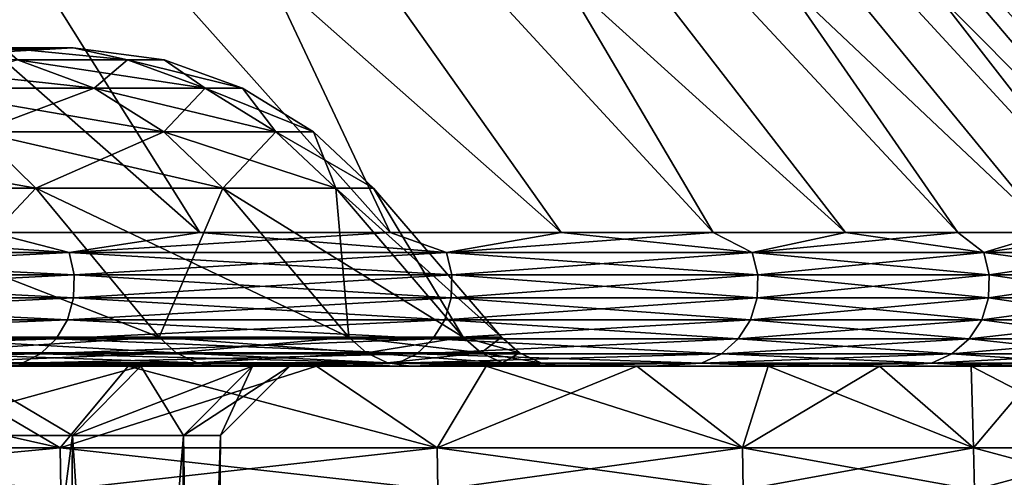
# Model space of a CAD drawing. Header units: metres. Extents: x -24 to 24, y -69 to 184.
# Tile 833 of 896: x 20.59 to 22.98, y 145.93 to 147.04. Entities that reach past the tile are written whole.
import ezdxf

# ---------------------------------------------------------------- set-up
doc = ezdxf.new("R2010")
doc.units = ezdxf.units.M
for name, color, linetype in [('584', 7, 'CONTINUOUS'), ('589', 7, 'CONTINUOUS'), ('591', 7, 'CONTINUOUS'), ('600', 7, 'CONTINUOUS'), ('602', 7, 'CONTINUOUS'), ('603', 7, 'CONTINUOUS'), ('609', 7, 'CONTINUOUS'), ('611', 7, 'CONTINUOUS'), ('613', 7, 'CONTINUOUS'), ('615', 7, 'CONTINUOUS'), ('634', 7, 'CONTINUOUS')]:
    doc.layers.add(name, color=color, linetype=linetype)

msp = doc.modelspace()

# ---------------------------------------------------------------- linework, layer by layer
at = {"layer": '584'}
for points in [[(20.43645, 146.2, 7.917107), (21.079765, 146.2, 5.997713), (20.438788, 146.2, 5.815355)], [(20.888142, 146.2, -3.904864), (20.43645, 146.2, -7.917107), (20.438788, 146.2, -5.815355)], [(21.079765, 146.2, -5.997713), (20.43645, 146.2, -7.917107), (20.888142, 146.2, -3.904864)], [(20.438788, 146.2, 5.815355), (21.079765, 146.2, 5.997713), (20.888142, 146.2, 3.904864)], [(20.888142, 146.2, 3.904864), (21.079765, 146.2, 5.997713), (21.159371, 146.2, 1.96048)], [(21.159371, 146.2, -1.96048), (21.079765, 146.2, -5.997713), (20.888142, 146.2, -3.904864)], [(21.079765, 146.2, 5.997713), (21.54324, 146.2, 4.027143), (21.159371, 146.2, 1.96048)], [(21.249998, 146.2), (21.079765, 146.2, -5.997713), (21.159371, 146.2, -1.96048)], [(21.54324, 146.2, 4.027143), (21.079765, 146.2, -5.997713), (21.249998, 146.2)], [(21.54324, 146.2, -4.027143), (21.079765, 146.2, -5.997713), (21.54324, 146.2, 4.027143)], [(21.159371, 146.2, 1.96048), (21.54324, 146.2, 4.027143), (21.249998, 146.2)], [(21.822921, 146.2, 2.022177), (21.54324, 146.2, -4.027143), (21.54324, 146.2, 4.027143)], [(21.822921, 146.2, -2.022177), (21.54324, 146.2, -4.027143), (21.822921, 146.2, 2.022177)], [(21.916411, 146.2), (21.822921, 146.2, -2.022177), (21.822921, 146.2, 2.022177)]]:
    msp.add_3dface(points, dxfattribs=at)
at = {"layer": '589'}
for points in [[(19.610861, 146.001777, 12.945294), (20.692496, 146.001777, 11.134951), (19.810067, 146.2, 12.265857)], [(20.692496, 146.001777, -11.134951), (19.610861, 146.001777, -12.945294), (20.355396, 146.2, -11.337895)], [(19.810067, 146.2, 12.265857), (20.692496, 146.001777, 11.134951), (20.355396, 146.2, 11.337895)], [(20.355396, 146.2, 11.337895), (20.692496, 146.001777, 11.134951), (20.857303, 146.2, 10.385705)], [(20.857303, 146.2, -10.385705), (20.692496, 146.001777, -11.134951), (20.355396, 146.2, -11.337895)], [(20.692496, 146.001777, 11.134951), (21.607287, 146.001777, 9.235348), (20.857303, 146.2, 10.385705)], [(21.314703, 146.2, -9.411346), (20.692496, 146.001777, -11.134951), (20.857303, 146.2, -10.385705)], [(21.607287, 146.001777, -9.235348), (20.692496, 146.001777, -11.134951), (21.314703, 146.2, -9.411346)], [(20.857303, 146.2, 10.385705), (21.607287, 146.001777, 9.235348), (21.314703, 146.2, 9.411346)], [(21.314703, 146.2, 9.411346), (21.607287, 146.001777, 9.235348), (21.726597, 146.2, 8.416944)], [(21.726597, 146.2, -8.416944), (21.607287, 146.001777, -9.235348), (21.314703, 146.2, -9.411346)], [(21.607287, 146.001777, 9.235348), (22.348071, 146.001777, 7.261559), (21.726597, 146.2, 8.416944)], [(22.092143, 146.2, -7.404538), (21.607287, 146.001777, -9.235348), (21.726597, 146.2, -8.416944)], [(22.348071, 146.001777, -7.261559), (21.607287, 146.001777, -9.235348), (22.092143, 146.2, -7.404538)], [(21.726597, 146.2, 8.416944), (22.348071, 146.001777, 7.261559), (22.092143, 146.2, 7.404538)], [(22.092143, 146.2, 7.404538), (22.348071, 146.001777, 7.261559), (22.410541, 146.2, 6.376336)], [(22.410541, 146.2, -6.376336), (22.348071, 146.001777, -7.261559), (22.092143, 146.2, -7.404538)], [(22.348071, 146.001777, 7.261559), (22.909112, 146.001777, 5.228681), (22.410541, 146.2, 6.376336)], [(22.681103, 146.2, -5.334562), (22.348071, 146.001777, -7.261559), (22.410541, 146.2, -6.376336)], [(22.909112, 146.001777, -5.228681), (22.348071, 146.001777, -7.261559), (22.681103, 146.2, -5.334562)], [(22.410541, 146.2, 6.376336), (22.909112, 146.001777, 5.228681), (22.681103, 146.2, 5.334562)], [(22.681103, 146.2, 5.334562), (22.909112, 146.001777, 5.228681), (22.903274, 146.2, 4.281357)], [(22.903274, 146.2, -4.281357), (22.909112, 146.001777, -5.228681), (22.681103, 146.2, -5.334562)], [(22.903274, 146.2, 4.281357), (23.285561, 146.001777, 3.154229), (23.076564, 146.2, 3.219036)], [(22.909112, 146.001777, 5.228681), (23.285561, 146.001777, 3.154229), (22.903274, 146.2, 4.281357)], [(23.076564, 146.2, -3.219036), (22.909112, 146.001777, -5.228681), (22.903274, 146.2, -4.281357)], [(23.285561, 146.001777, -3.154229), (22.909112, 146.001777, -5.228681), (23.076564, 146.2, -3.219036)]]:
    msp.add_3dface(points, dxfattribs=at)
at = {"layer": '591'}
for points in [[(20.722706, 146.031693, -3.873919), (20.438788, 146.2, -5.815355), (20.276906, 146.031693, -5.769306)], [(20.276906, 146.031693, 5.769306), (20.888142, 146.2, 3.904864), (20.722706, 146.031693, 3.873919)], [(20.438788, 146.2, 5.815355), (20.888142, 146.2, 3.904864), (20.276906, 146.031693, 5.769306)], [(20.888142, 146.2, -3.904864), (20.438788, 146.2, -5.815355), (20.722706, 146.031693, -3.873919)], [(20.991782, 146.031693, -1.944968), (20.888142, 146.2, -3.904864), (20.722706, 146.031693, -3.873919)], [(20.722706, 146.031693, 3.873919), (21.159371, 146.2, 1.96048), (20.991782, 146.031693, 1.944968)], [(20.888142, 146.2, 3.904864), (21.159371, 146.2, 1.96048), (20.722706, 146.031693, 3.873919)], [(21.159371, 146.2, -1.96048), (20.888142, 146.2, -3.904864), (20.991782, 146.031693, -1.944968)], [(21.081693, 146.031693, 0), (21.159371, 146.2, -1.96048), (20.991782, 146.031693, -1.944968)], [(20.991782, 146.031693, 1.944968), (21.249998, 146.2), (21.081693, 146.031693, 0)], [(21.159371, 146.2, 1.96048), (21.249998, 146.2), (20.991782, 146.031693, 1.944968)], [(21.249998, 146.2), (21.159371, 146.2, -1.96048), (21.081693, 146.031693, 0)]]:
    msp.add_3dface(points, dxfattribs=at)
at = {"layer": '600'}
for points in [[(20.276906, 146.031693, -5.769306), (20.246422, 142.4, -5.760633), (20.691552, 142.4, -3.868095)], [(20.722706, 146.031693, 3.873919), (20.691552, 142.4, 3.868095), (20.246422, 142.4, 5.760633)], [(20.276906, 146.031693, 5.769306), (20.722706, 146.031693, 3.873919), (20.246422, 142.4, 5.760633)], [(20.722706, 146.031693, -3.873919), (20.276906, 146.031693, -5.769306), (20.691552, 142.4, -3.868095)], [(20.722706, 146.031693, -3.873919), (20.691552, 142.4, -3.868095), (20.960223, 142.4, -1.942044)], [(20.991782, 146.031693, 1.944968), (20.960223, 142.4, 1.942044), (20.691552, 142.4, 3.868095)], [(20.722706, 146.031693, 3.873919), (20.991782, 146.031693, 1.944968), (20.691552, 142.4, 3.868095)], [(20.991782, 146.031693, -1.944968), (20.722706, 146.031693, -3.873919), (20.960223, 142.4, -1.942044)], [(20.991782, 146.031693, -1.944968), (20.960223, 142.4, -1.942044), (21.05, 142.4, 0)], [(21.081693, 146.031693, 0), (21.05, 142.4, 0), (20.960223, 142.4, 1.942044)], [(20.991782, 146.031693, 1.944968), (21.081693, 146.031693, 0), (20.960223, 142.4, 1.942044)], [(21.081693, 146.031693, 0), (20.991782, 146.031693, -1.944968), (21.05, 142.4, 0)]]:
    msp.add_3dface(points, dxfattribs=at)
at = {"layer": '602'}
for points in [[(19.612343, 145.9, -12.946273), (19.610861, 146.001777, -12.945294), (20.692496, 146.001777, -11.134951)], [(20.69406, 145.9, 11.135792), (20.692496, 146.001777, 11.134951), (19.610861, 146.001777, 12.945294)], [(19.612343, 145.9, 12.946273), (20.69406, 145.9, 11.135792), (19.610861, 146.001777, 12.945294)], [(20.69406, 145.9, -11.135792), (19.612343, 145.9, -12.946273), (20.692496, 146.001777, -11.134951)], [(20.69406, 145.9, -11.135792), (20.692496, 146.001777, -11.134951), (21.607287, 146.001777, -9.235348)], [(21.608921, 145.9, 9.236046), (21.607287, 146.001777, 9.235348), (20.692496, 146.001777, 11.134951)], [(20.69406, 145.9, 11.135792), (21.608921, 145.9, 9.236046), (20.692496, 146.001777, 11.134951)], [(21.608921, 145.9, -9.236046), (20.69406, 145.9, -11.135792), (21.607287, 146.001777, -9.235348)], [(21.608921, 145.9, -9.236046), (21.607287, 146.001777, -9.235348), (22.348071, 146.001777, -7.261559)], [(22.34976, 145.9, 7.262108), (22.348071, 146.001777, 7.261559), (21.607287, 146.001777, 9.235348)], [(21.608921, 145.9, 9.236046), (22.34976, 145.9, 7.262108), (21.607287, 146.001777, 9.235348)], [(22.34976, 145.9, -7.262108), (21.608921, 145.9, -9.236046), (22.348071, 146.001777, -7.261559)], [(22.34976, 145.9, -7.262108), (22.348071, 146.001777, -7.261559), (22.909112, 146.001777, -5.228681)], [(22.910844, 145.9, 5.229076), (22.909112, 146.001777, 5.228681), (22.348071, 146.001777, 7.261559)], [(22.34976, 145.9, 7.262108), (22.910844, 145.9, 5.229076), (22.348071, 146.001777, 7.261559)], [(22.910844, 145.9, -5.229076), (22.34976, 145.9, -7.262108), (22.909112, 146.001777, -5.228681)], [(22.910844, 145.9, -5.229076), (22.909112, 146.001777, -5.228681), (23.285561, 146.001777, -3.154229)], [(23.287321, 145.9, 3.154468), (23.285561, 146.001777, 3.154229), (22.909112, 146.001777, 5.228681)], [(22.910844, 145.9, 5.229076), (23.287321, 145.9, 3.154468), (22.909112, 146.001777, 5.228681)], [(23.287321, 145.9, -3.154468), (22.910844, 145.9, -5.229076), (23.285561, 146.001777, -3.154229)]]:
    msp.add_3dface(points, dxfattribs=at)
at = {"layer": '603'}
for points in [[(20.857303, 146.2, -10.385705), (20.355396, 146.2, -11.337895), (20.387925, 146.2, -11.358329)], [(20.355396, 146.2, 11.337895), (20.857303, 146.2, 10.385705), (20.387924, 146.2, 11.358329)], [(20.387924, 146.2, 11.358329), (20.857303, 146.2, 10.385705), (20.890823, 146.2, 10.404451)], [(20.890823, 146.2, -10.40445), (20.857303, 146.2, -10.385705), (20.387925, 146.2, -11.358329)], [(21.314703, 146.2, -9.411346), (20.857303, 146.2, -10.385705), (20.890823, 146.2, -10.40445)], [(20.857303, 146.2, 10.385705), (21.314703, 146.2, 9.411346), (20.890823, 146.2, 10.404451)], [(21.349127, 146.2, -9.428355), (21.314703, 146.2, -9.411346), (20.890823, 146.2, -10.40445)], [(20.890823, 146.2, 10.404451), (21.314703, 146.2, 9.411346), (21.349126, 146.2, 9.428356)], [(21.726597, 146.2, -8.416944), (21.314703, 146.2, -9.411346), (21.349127, 146.2, -9.428355)], [(21.314703, 146.2, 9.411346), (21.726597, 146.2, 8.416944), (21.349126, 146.2, 9.428356)], [(21.349126, 146.2, 9.428356), (21.726597, 146.2, 8.416944), (21.761836, 146.2, 8.432174)], [(21.761837, 146.2, -8.432174), (21.726597, 146.2, -8.416944), (21.349127, 146.2, -9.428355)], [(22.092143, 146.2, -7.404538), (21.726597, 146.2, -8.416944), (21.761837, 146.2, -8.432174)], [(21.726597, 146.2, 8.416944), (22.092143, 146.2, 7.404538), (21.761836, 146.2, 8.432174)], [(21.761836, 146.2, 8.432174), (22.092143, 146.2, 7.404538), (22.128106, 146.2, 7.41795)], [(22.128106, 146.2, -7.417949), (22.092143, 146.2, -7.404538), (21.761837, 146.2, -8.432174)], [(22.410541, 146.2, -6.376336), (22.092143, 146.2, -7.404538), (22.128106, 146.2, -7.417949)], [(22.092143, 146.2, 7.404538), (22.410541, 146.2, 6.376336), (22.128106, 146.2, 7.41795)], [(22.447135, 146.2, -6.387895), (22.410541, 146.2, -6.376336), (22.128106, 146.2, -7.417949)], [(22.128106, 146.2, 7.41795), (22.410541, 146.2, 6.376336), (22.447135, 146.2, 6.387896)], [(22.681103, 146.2, -5.334562), (22.410541, 146.2, -6.376336), (22.447135, 146.2, -6.387895)], [(22.410541, 146.2, 6.376336), (22.681103, 146.2, 5.334562), (22.447135, 146.2, 6.387896)], [(22.718235, 146.2, -5.34424), (22.681103, 146.2, -5.334562), (22.447135, 146.2, -6.387895)], [(22.447135, 146.2, 6.387896), (22.681103, 146.2, 5.334562), (22.718234, 146.2, 5.344241)], [(22.903274, 146.2, -4.281357), (22.681103, 146.2, -5.334562), (22.718235, 146.2, -5.34424)], [(22.681103, 146.2, 5.334562), (22.903274, 146.2, 4.281357), (22.718234, 146.2, 5.344241)], [(22.718234, 146.2, 5.344241), (22.903274, 146.2, 4.281357), (22.940846, 146.2, 4.28913)], [(22.940846, 146.2, -4.289129), (22.903274, 146.2, -4.281357), (22.718235, 146.2, -5.34424)], [(23.076564, 146.2, -3.219036), (22.903274, 146.2, -4.281357), (22.940846, 146.2, -4.289129)], [(22.903274, 146.2, 4.281357), (23.076564, 146.2, 3.219036), (22.940846, 146.2, 4.28913)], [(23.114481, 146.2, -3.224882), (23.076564, 146.2, -3.219036), (22.940846, 146.2, -4.289129)], [(22.940846, 146.2, 4.28913), (23.076564, 146.2, 3.219036), (23.114481, 146.2, 3.224882)]]:
    msp.add_3dface(points, dxfattribs=at)
at = {"layer": '609'}
for points in [[(20.004072, 146.632476, 7.749619), (20.633783, 146.632476, 5.870817), (20.294031, 146.270871, 7.861949)], [(20.932869, 146.270871, -5.955915), (20.004072, 146.632476, -7.749619), (20.294031, 146.270871, -7.861949)], [(20.633783, 146.632476, -5.870817), (20.004072, 146.632476, -7.749619), (20.932869, 146.270871, -5.955915)], [(20.294031, 146.270871, 7.861949), (20.633783, 146.632476, 5.870817), (20.932869, 146.270871, 5.955915)], [(20.633783, 146.632476, 5.870817), (21.087454, 146.632476, 3.941928), (20.932869, 146.270871, 5.955915)], [(21.393116, 146.270871, -3.999066), (20.633783, 146.632476, -5.870817), (20.932869, 146.270871, -5.955915)], [(21.087454, 146.632476, -3.941928), (20.633783, 146.632476, -5.870817), (21.393116, 146.270871, -3.999066)], [(20.932869, 146.270871, 5.955915), (21.087454, 146.632476, 3.941928), (21.393116, 146.270871, 3.999066)], [(21.087454, 146.632476, 3.941928), (21.361214, 146.632476, 1.979408), (21.393116, 146.270871, 3.999066)], [(21.670844, 146.270871, -2.008099), (21.087454, 146.632476, -3.941928), (21.393116, 146.270871, -3.999066)], [(21.361214, 146.632476, -1.979408), (21.087454, 146.632476, -3.941928), (21.670844, 146.270871, -2.008099)], [(21.393116, 146.270871, 3.999066), (21.361214, 146.632476, 1.979408), (21.670844, 146.270871, 2.008099)], [(21.361214, 146.632476, 1.979408), (21.452727, 146.632476, 0), (21.670844, 146.270871, 2.008099)], [(21.763684, 146.270871, 0), (21.361214, 146.632476, -1.979408), (21.670844, 146.270871, -2.008099)], [(21.452727, 146.632476, 0), (21.361214, 146.632476, -1.979408), (21.763684, 146.270871, 0)], [(21.670844, 146.270871, 2.008099), (21.452727, 146.632476, 0), (21.763684, 146.270871, 0)]]:
    msp.add_3dface(points, dxfattribs=at)
at = {"layer": '611'}
for points in [[(21.031857, 146.524362, 10.47262), (19.051801, 148.267022, 10.999563), (20.525753, 146.524362, 11.43277)], [(19.937979, 148.267022, 9.297232), (19.051801, 148.267022, 10.999563), (21.031857, 146.524362, 10.47262)], [(21.493077, 146.524362, 9.490122), (19.937979, 148.267022, 9.297232), (21.031857, 146.524362, 10.47262)], [(21.90843, 146.524362, 8.487371), (19.937979, 148.267022, 9.297232), (21.493077, 146.524362, 9.490122)], [(20.672416, 148.267022, 7.524144), (19.937979, 148.267022, 9.297232), (21.90843, 146.524362, 8.487371)], [(21.031857, 146.524362, -10.47262), (19.937979, 148.267022, -9.297232), (21.493077, 146.524362, -9.490122)], [(20.525753, 146.524362, -11.43277), (19.937979, 148.267022, -9.297232), (21.031857, 146.524362, -10.47262)], [(19.937979, 148.267022, -9.297232), (20.672416, 148.267022, -7.524144), (21.493077, 146.524362, -9.490122)], [(22.277029, 146.524362, 7.466508), (20.672416, 148.267022, 7.524144), (21.90843, 146.524362, 8.487371)], [(22.598088, 146.524362, 6.42971), (20.672416, 148.267022, 7.524144), (22.277029, 146.524362, 7.466508)], [(21.249523, 148.267022, 5.693793), (20.672416, 148.267022, 7.524144), (22.598088, 146.524362, 6.42971)], [(21.90843, 146.524362, -8.487371), (20.672416, 148.267022, -7.524144), (22.277029, 146.524362, -7.466508)], [(21.493077, 146.524362, -9.490122), (20.672416, 148.267022, -7.524144), (21.90843, 146.524362, -8.487371)], [(20.672416, 148.267022, -7.524144), (21.249523, 148.267022, -5.693793), (22.277029, 146.524362, -7.466508)], [(22.870922, 146.524362, 5.379192), (21.249523, 148.267022, 5.693793), (22.598088, 146.524362, 6.42971)], [(23.094947, 146.524362, 4.317194), (21.249523, 148.267022, 5.693793), (22.870922, 146.524362, 5.379192)], [(21.664909, 148.267022, 3.820108), (21.249523, 148.267022, 5.693793), (23.094947, 146.524362, 4.317194)], [(22.598088, 146.524362, -6.42971), (21.249523, 148.267022, -5.693793), (22.870922, 146.524362, -5.379192)], [(22.277029, 146.524362, -7.466508), (21.249523, 148.267022, -5.693793), (22.598088, 146.524362, -6.42971)], [(21.249523, 148.267022, -5.693793), (21.664909, 148.267022, -3.820108), (22.870922, 146.524362, -5.379192)], [(23.269688, 146.524362, 3.245983), (21.664909, 148.267022, 3.820108), (23.094947, 146.524362, 4.317194)], [(23.394769, 146.524362, 2.167845), (21.664909, 148.267022, 3.820108), (23.269688, 146.524362, 3.245983)], [(21.915412, 148.267022, 1.91735), (21.664909, 148.267022, 3.820108), (23.394769, 146.524362, 2.167845)], [(23.094947, 146.524362, -4.317194), (21.664909, 148.267022, -3.820108), (23.269688, 146.524362, -3.245983)], [(22.870922, 146.524362, -5.379192), (21.664909, 148.267022, -3.820108), (23.094947, 146.524362, -4.317194)], [(21.664909, 148.267022, -3.820108), (21.915412, 148.267022, -1.91735), (23.269688, 146.524362, -3.245983)], [(23.469925, 146.524362, 1.08508), (21.915412, 148.267022, 1.91735), (23.394769, 146.524362, 2.167845)], [(23.494994, 146.524362, 0), (21.915412, 148.267022, 1.91735), (23.469925, 146.524362, 1.08508)], [(21.999125, 148.267022), (21.915412, 148.267022, 1.91735), (23.494994, 146.524362, 0)], [(23.394769, 146.524362, -2.167845), (21.915412, 148.267022, -1.91735), (23.469925, 146.524362, -1.08508)], [(23.269688, 146.524362, -3.245983), (21.915412, 148.267022, -1.91735), (23.394769, 146.524362, -2.167845)], [(21.915412, 148.267022, -1.91735), (21.999125, 148.267022), (23.469925, 146.524362, -1.08508)], [(23.469925, 146.524362, -1.08508), (21.999125, 148.267022), (23.494994, 146.524362, 0)]]:
    msp.add_3dface(points, dxfattribs=at)
at = {"layer": '613'}
for points in [[(19.975847, 146.524362, 12.368521), (19.631901, 146.47619, 12.958904), (20.714496, 146.47619, 11.146945)], [(20.525753, 146.524362, -11.43277), (20.714496, 146.47619, -11.146945), (19.631901, 146.47619, -12.958904)], [(20.525753, 146.524362, 11.43277), (19.975847, 146.524362, 12.368521), (20.714496, 146.47619, 11.146945)], [(21.031857, 146.524362, 10.47262), (20.525753, 146.524362, 11.43277), (20.714496, 146.47619, 11.146945)], [(20.525753, 146.524362, -11.43277), (21.031857, 146.524362, -10.47262), (20.714496, 146.47619, -11.146945)], [(21.031857, 146.524362, 10.47262), (20.714496, 146.47619, 11.146945), (21.63031, 146.47619, 9.245238)], [(21.493077, 146.524362, -9.490122), (21.63031, 146.47619, -9.245238), (20.714496, 146.47619, -11.146945)], [(21.031857, 146.524362, -10.47262), (21.493077, 146.524362, -9.490122), (20.714496, 146.47619, -11.146945)], [(21.493077, 146.524362, 9.490122), (21.031857, 146.524362, 10.47262), (21.63031, 146.47619, 9.245238)], [(21.90843, 146.524362, 8.487371), (21.493077, 146.524362, 9.490122), (21.63031, 146.47619, 9.245238)], [(21.493077, 146.524362, -9.490122), (21.90843, 146.524362, -8.487371), (21.63031, 146.47619, -9.245238)], [(21.90843, 146.524362, 8.487371), (21.63031, 146.47619, 9.245238), (22.371969, 146.47619, 7.269093)], [(22.277029, 146.524362, -7.466508), (22.371969, 146.47619, -7.269093), (21.63031, 146.47619, -9.245238)], [(21.90843, 146.524362, -8.487371), (22.277029, 146.524362, -7.466508), (21.63031, 146.47619, -9.245238)], [(22.277029, 146.524362, 7.466508), (21.90843, 146.524362, 8.487371), (22.371969, 146.47619, 7.269093)], [(22.598088, 146.524362, 6.42971), (22.277029, 146.524362, 7.466508), (22.371969, 146.47619, 7.269093)], [(22.277029, 146.524362, -7.466508), (22.598088, 146.524362, -6.42971), (22.371969, 146.47619, -7.269093)], [(22.598088, 146.524362, 6.42971), (22.371969, 146.47619, 7.269093), (22.933503, 146.47619, 5.234422)], [(22.870922, 146.524362, -5.379192), (22.933503, 146.47619, -5.234422), (22.371969, 146.47619, -7.269093)], [(22.598088, 146.524362, -6.42971), (22.870922, 146.524362, -5.379192), (22.371969, 146.47619, -7.269093)], [(22.870922, 146.524362, 5.379192), (22.598088, 146.524362, 6.42971), (22.933503, 146.47619, 5.234422)], [(23.094947, 146.524362, 4.317194), (22.870922, 146.524362, 5.379192), (22.933503, 146.47619, 5.234422)], [(22.870922, 146.524362, -5.379192), (23.094947, 146.524362, -4.317194), (22.933503, 146.47619, -5.234422)], [(23.094947, 146.524362, 4.317194), (22.933503, 146.47619, 5.234422), (23.310389, 146.47619, 3.157607)], [(23.269688, 146.524362, -3.245983), (23.310389, 146.47619, -3.157607), (22.933503, 146.47619, -5.234422)], [(23.094947, 146.524362, -4.317194), (23.269688, 146.524362, -3.245983), (22.933503, 146.47619, -5.234422)], [(20.714496, 146.47619, -11.146945), (19.643472, 146.422018, -12.966542), (19.631901, 146.47619, -12.958904)], [(19.631901, 146.47619, 12.958904), (20.726705, 146.422018, 11.153516), (20.714496, 146.47619, 11.146945)], [(19.643472, 146.422018, 12.966542), (20.726705, 146.422018, 11.153516), (19.631901, 146.47619, 12.958904)], [(20.726705, 146.422018, -11.153516), (19.643472, 146.422018, -12.966542), (20.714496, 146.47619, -11.146945)], [(21.63031, 146.47619, -9.245238), (20.726705, 146.422018, -11.153516), (20.714496, 146.47619, -11.146945)], [(20.714496, 146.47619, 11.146945), (21.643059, 146.422018, 9.250687), (21.63031, 146.47619, 9.245238)], [(20.726705, 146.422018, 11.153516), (21.643059, 146.422018, 9.250687), (20.714496, 146.47619, 11.146945)], [(21.643059, 146.422018, -9.250687), (20.726705, 146.422018, -11.153516), (21.63031, 146.47619, -9.245238)], [(22.371969, 146.47619, -7.269093), (21.643059, 146.422018, -9.250687), (21.63031, 146.47619, -9.245238)], [(21.63031, 146.47619, 9.245238), (22.385156, 146.422018, 7.273378), (22.371969, 146.47619, 7.269093)], [(21.643059, 146.422018, 9.250687), (22.385156, 146.422018, 7.273378), (21.63031, 146.47619, 9.245238)], [(22.385156, 146.422018, -7.273378), (21.643059, 146.422018, -9.250687), (22.371969, 146.47619, -7.269093)], [(22.933503, 146.47619, -5.234422), (22.385156, 146.422018, -7.273378), (22.371969, 146.47619, -7.269093)], [(22.371969, 146.47619, 7.269093), (22.94702, 146.422018, 5.237508), (22.933503, 146.47619, 5.234422)], [(22.385156, 146.422018, 7.273378), (22.94702, 146.422018, 5.237508), (22.371969, 146.47619, 7.269093)], [(22.94702, 146.422018, -5.237508), (22.385156, 146.422018, -7.273378), (22.933503, 146.47619, -5.234422)], [(23.310389, 146.47619, -3.157607), (22.94702, 146.422018, -5.237508), (22.933503, 146.47619, -5.234422)], [(22.933503, 146.47619, 5.234422), (23.324129, 146.422018, 3.159468), (23.310389, 146.47619, 3.157607)], [(22.94702, 146.422018, 5.237508), (23.324129, 146.422018, 3.159468), (22.933503, 146.47619, 5.234422)], [(23.324129, 146.422018, -3.159468), (22.94702, 146.422018, -5.237508), (23.310389, 146.47619, -3.157607)], [(20.726705, 146.422018, -11.153516), (19.642075, 146.366124, -12.96562), (19.643472, 146.422018, -12.966542)], [(20.725231, 146.366124, -11.152722), (19.642075, 146.366124, -12.96562), (20.726705, 146.422018, -11.153516)], [(19.642075, 146.366124, 12.96562), (20.725231, 146.366124, 11.152722), (19.643472, 146.422018, 12.966542)], [(19.643472, 146.422018, 12.966542), (20.725231, 146.366124, 11.152722), (20.726705, 146.422018, 11.153516)], [(21.643059, 146.422018, -9.250687), (20.725231, 146.366124, -11.152722), (20.726705, 146.422018, -11.153516)], [(21.64152, 146.366124, -9.250029), (20.725231, 146.366124, -11.152722), (21.643059, 146.422018, -9.250687)], [(20.725231, 146.366124, 11.152722), (21.64152, 146.366124, 9.250029), (20.726705, 146.422018, 11.153516)], [(20.726705, 146.422018, 11.153516), (21.64152, 146.366124, 9.250029), (21.643059, 146.422018, 9.250687)], [(22.385156, 146.422018, -7.273378), (21.64152, 146.366124, -9.250029), (21.643059, 146.422018, -9.250687)], [(22.383563, 146.366124, -7.272861), (21.64152, 146.366124, -9.250029), (22.385156, 146.422018, -7.273378)], [(21.64152, 146.366124, 9.250029), (22.383563, 146.366124, 7.272861), (21.643059, 146.422018, 9.250687)], [(21.643059, 146.422018, 9.250687), (22.383563, 146.366124, 7.272861), (22.385156, 146.422018, 7.273378)], [(22.94702, 146.422018, -5.237508), (22.383563, 146.366124, -7.272861), (22.385156, 146.422018, -7.273378)], [(22.945388, 146.366124, -5.237135), (22.383563, 146.366124, -7.272861), (22.94702, 146.422018, -5.237508)], [(22.383563, 146.366124, 7.272861), (22.945388, 146.366124, 5.237135), (22.385156, 146.422018, 7.273378)], [(22.385156, 146.422018, 7.273378), (22.945388, 146.366124, 5.237135), (22.94702, 146.422018, 5.237508)], [(23.324129, 146.422018, -3.159468), (22.945388, 146.366124, -5.237135), (22.94702, 146.422018, -5.237508)], [(23.32247, 146.366124, -3.159243), (22.945388, 146.366124, -5.237135), (23.324129, 146.422018, -3.159468)], [(22.945388, 146.366124, 5.237135), (23.32247, 146.366124, 3.159243), (22.94702, 146.422018, 5.237508)], [(22.94702, 146.422018, 5.237508), (23.32247, 146.366124, 3.159243), (23.324129, 146.422018, 3.159468)], [(20.725231, 146.366124, -11.152722), (19.627818, 146.312879, -12.956209), (19.642075, 146.366124, -12.96562)], [(20.710188, 146.312879, -11.144627), (19.627818, 146.312879, -12.956209), (20.725231, 146.366124, -11.152722)], [(19.627818, 146.312879, 12.956209), (20.710188, 146.312879, 11.144627), (19.642075, 146.366124, 12.96562)], [(19.642075, 146.366124, 12.96562), (20.710188, 146.312879, 11.144627), (20.725231, 146.366124, 11.152722)], [(21.64152, 146.366124, -9.250029), (20.710188, 146.312879, -11.144627), (20.725231, 146.366124, -11.152722)], [(21.625811, 146.312879, -9.243315), (20.710188, 146.312879, -11.144627), (21.64152, 146.366124, -9.250029)], [(20.710188, 146.312879, 11.144627), (21.625811, 146.312879, 9.243315), (20.725231, 146.366124, 11.152722)], [(20.725231, 146.366124, 11.152722), (21.625811, 146.312879, 9.243315), (21.64152, 146.366124, 9.250029)], [(22.383563, 146.366124, -7.272861), (21.625811, 146.312879, -9.243315), (21.64152, 146.366124, -9.250029)], [(22.367317, 146.312879, -7.267582), (21.625811, 146.312879, -9.243315), (22.383563, 146.366124, -7.272861)], [(21.625811, 146.312879, 9.243315), (22.367317, 146.312879, 7.267582), (21.64152, 146.366124, 9.250029)], [(21.64152, 146.366124, 9.250029), (22.367317, 146.312879, 7.267582), (22.383563, 146.366124, 7.272861)], [(22.945388, 146.366124, -5.237135), (22.367317, 146.312879, -7.267582), (22.383563, 146.366124, -7.272861)], [(22.928733, 146.312879, -5.233334), (22.367317, 146.312879, -7.267582), (22.945388, 146.366124, -5.237135)], [(22.367317, 146.312879, 7.267582), (22.928733, 146.312879, 5.233334), (22.383563, 146.366124, 7.272861)], [(22.383563, 146.366124, 7.272861), (22.928733, 146.312879, 5.233334), (22.945388, 146.366124, 5.237135)], [(23.32247, 146.366124, -3.159243), (22.928733, 146.312879, -5.233334), (22.945388, 146.366124, -5.237135)], [(23.305542, 146.312879, -3.15695), (22.928733, 146.312879, -5.233334), (23.32247, 146.366124, -3.159243)], [(22.928733, 146.312879, 5.233334), (23.305542, 146.312879, 3.15695), (22.945388, 146.366124, 5.237135)], [(22.945388, 146.366124, 5.237135), (23.305542, 146.312879, 3.15695), (23.32247, 146.366124, 3.159243)], [(20.710188, 146.312879, -11.144627), (19.601816, 146.266444, -12.939046), (19.627818, 146.312879, -12.956209)], [(20.682752, 146.266444, -11.129864), (19.601816, 146.266444, -12.939046), (20.710188, 146.312879, -11.144627)], [(19.601816, 146.266444, 12.939046), (20.682752, 146.266444, 11.129864), (19.627818, 146.312879, 12.956209)], [(19.627818, 146.312879, 12.956209), (20.682752, 146.266444, 11.129864), (20.710188, 146.312879, 11.144627)], [(21.625811, 146.312879, -9.243315), (20.682752, 146.266444, -11.129864), (20.710188, 146.312879, -11.144627)], [(21.597163, 146.266444, -9.23107), (20.682752, 146.266444, -11.129864), (21.625811, 146.312879, -9.243315)], [(20.682752, 146.266444, 11.129864), (21.597163, 146.266444, 9.23107), (20.710188, 146.312879, 11.144627)], [(20.710188, 146.312879, 11.144627), (21.597163, 146.266444, 9.23107), (21.625811, 146.312879, 9.243315)], [(22.367317, 146.312879, -7.267582), (21.597163, 146.266444, -9.23107), (21.625811, 146.312879, -9.243315)], [(22.337686, 146.266444, -7.257954), (21.597163, 146.266444, -9.23107), (22.367317, 146.312879, -7.267582)], [(21.597163, 146.266444, 9.23107), (22.337686, 146.266444, 7.257954), (21.625811, 146.312879, 9.243315)], [(21.625811, 146.312879, 9.243315), (22.337686, 146.266444, 7.257954), (22.367317, 146.312879, 7.267582)], [(22.928733, 146.312879, -5.233334), (22.337686, 146.266444, -7.257954), (22.367317, 146.312879, -7.267582)], [(22.898359, 146.266444, -5.226401), (22.337686, 146.266444, -7.257954), (22.928733, 146.312879, -5.233334)], [(22.337686, 146.266444, 7.257954), (22.898359, 146.266444, 5.226401), (22.367317, 146.312879, 7.267582)], [(22.367317, 146.312879, 7.267582), (22.898359, 146.266444, 5.226401), (22.928733, 146.312879, 5.233334)], [(23.305542, 146.312879, -3.15695), (22.898359, 146.266444, -5.226401), (22.928733, 146.312879, -5.233334)], [(23.274668, 146.266444, -3.152768), (22.898359, 146.266444, -5.226401), (23.305542, 146.312879, -3.15695)], [(22.898359, 146.266444, 5.226401), (23.274668, 146.266444, 3.152768), (22.928733, 146.312879, 5.233334)], [(22.928733, 146.312879, 5.233334), (23.274668, 146.266444, 3.152768), (23.305542, 146.312879, 3.15695)], [(20.682752, 146.266444, -11.129864), (19.566102, 146.230449, -12.915471), (19.601816, 146.266444, -12.939046)], [(20.645068, 146.230449, -11.109585), (19.566102, 146.230449, -12.915471), (20.682752, 146.266444, -11.129864)], [(19.566102, 146.230449, 12.915471), (20.645068, 146.230449, 11.109585), (19.601816, 146.266444, 12.939046)], [(19.601816, 146.266444, 12.939046), (20.645068, 146.230449, 11.109585), (20.682752, 146.266444, 11.129864)], [(21.597163, 146.266444, -9.23107), (20.645068, 146.230449, -11.109585), (20.682752, 146.266444, -11.129864)], [(21.557813, 146.230449, -9.214251), (20.645068, 146.230449, -11.109585), (21.597163, 146.266444, -9.23107)], [(20.645068, 146.230449, 11.109585), (21.557813, 146.230449, 9.214251), (20.682752, 146.266444, 11.129864)], [(20.682752, 146.266444, 11.129864), (21.557813, 146.230449, 9.214251), (21.597163, 146.266444, 9.23107)], [(22.337686, 146.266444, -7.257954), (21.557813, 146.230449, -9.214251), (21.597163, 146.266444, -9.23107)], [(22.296987, 146.230449, -7.24473), (21.557813, 146.230449, -9.214251), (22.337686, 146.266444, -7.257954)], [(21.557813, 146.230449, 9.214251), (22.296987, 146.230449, 7.24473), (21.597163, 146.266444, 9.23107)], [(21.597163, 146.266444, 9.23107), (22.296987, 146.230449, 7.24473), (22.337686, 146.266444, 7.257954)], [(22.898359, 146.266444, -5.226401), (22.296987, 146.230449, -7.24473), (22.337686, 146.266444, -7.257954)], [(22.856638, 146.230449, -5.216879), (22.296987, 146.230449, -7.24473), (22.898359, 146.266444, -5.226401)], [(22.296987, 146.230449, 7.24473), (22.856638, 146.230449, 5.216879), (22.337686, 146.266444, 7.257954)], [(22.337686, 146.266444, 7.257954), (22.856638, 146.230449, 5.216879), (22.898359, 146.266444, 5.226401)], [(23.274668, 146.266444, -3.152768), (22.856638, 146.230449, -5.216879), (22.898359, 146.266444, -5.226401)], [(23.232262, 146.230449, -3.147024), (22.856638, 146.230449, -5.216879), (23.274668, 146.266444, -3.152768)], [(22.856638, 146.230449, 5.216879), (23.232262, 146.230449, 3.147024), (22.898359, 146.266444, 5.226401)], [(22.898359, 146.266444, 5.226401), (23.232262, 146.230449, 3.147024), (23.274668, 146.266444, 3.152768)], [(20.645068, 146.230449, -11.109585), (19.523467, 146.207709, -12.887328), (19.566102, 146.230449, -12.915471)], [(20.600083, 146.207709, -11.085377), (19.523467, 146.207709, -12.887328), (20.645068, 146.230449, -11.109585)], [(19.523467, 146.207709, 12.887328), (20.600083, 146.207709, 11.085377), (19.566102, 146.230449, 12.915471)], [(19.566102, 146.230449, 12.915471), (20.600083, 146.207709, 11.085377), (20.645068, 146.230449, 11.109585)], [(21.557813, 146.230449, -9.214251), (20.600083, 146.207709, -11.085377), (20.645068, 146.230449, -11.109585)], [(21.510838, 146.207709, -9.194173), (20.600083, 146.207709, -11.085377), (21.557813, 146.230449, -9.214251)], [(20.600083, 146.207709, 11.085377), (21.510838, 146.207709, 9.194173), (20.645068, 146.230449, 11.109585)], [(20.645068, 146.230449, 11.109585), (21.510838, 146.207709, 9.194173), (21.557813, 146.230449, 9.214251)], [(22.296987, 146.230449, -7.24473), (21.510838, 146.207709, -9.194173), (21.557813, 146.230449, -9.214251)], [(22.248401, 146.207709, -7.228944), (21.510838, 146.207709, -9.194173), (22.296987, 146.230449, -7.24473)], [(21.510838, 146.207709, 9.194173), (22.248401, 146.207709, 7.228944), (21.557813, 146.230449, 9.214251)], [(21.557813, 146.230449, 9.214251), (22.248401, 146.207709, 7.228944), (22.296987, 146.230449, 7.24473)], [(22.856638, 146.230449, -5.216879), (22.248401, 146.207709, -7.228944), (22.296987, 146.230449, -7.24473)], [(22.806833, 146.207709, -5.205511), (22.248401, 146.207709, -7.228944), (22.856638, 146.230449, -5.216879)], [(22.248401, 146.207709, 7.228944), (22.806833, 146.207709, 5.205511), (22.296987, 146.230449, 7.24473)], [(22.296987, 146.230449, 7.24473), (22.806833, 146.207709, 5.205511), (22.856638, 146.230449, 5.216879)], [(23.232262, 146.230449, -3.147024), (22.806833, 146.207709, -5.205511), (22.856638, 146.230449, -5.216879)], [(23.181638, 146.207709, -3.140166), (22.806833, 146.207709, -5.205511), (23.232262, 146.230449, -3.147024)], [(22.806833, 146.207709, 5.205511), (23.181638, 146.207709, 3.140166), (22.856638, 146.230449, 5.216879)], [(22.856638, 146.230449, 5.216879), (23.181638, 146.207709, 3.140166), (23.232262, 146.230449, 3.147024)], [(20.600083, 146.207709, -11.085377), (19.84152, 146.2, -12.287927), (19.523467, 146.207709, -12.887328)], [(19.523467, 146.207709, 12.887328), (20.387924, 146.2, 11.358329), (20.600083, 146.207709, 11.085377)], [(20.387925, 146.2, -11.358329), (19.84152, 146.2, -12.287927), (20.600083, 146.207709, -11.085377)], [(20.387924, 146.2, 11.358329), (20.890823, 146.2, 10.404451), (20.600083, 146.207709, 11.085377)], [(20.890823, 146.2, -10.40445), (20.387925, 146.2, -11.358329), (20.600083, 146.207709, -11.085377)], [(21.510838, 146.207709, -9.194173), (20.890823, 146.2, -10.40445), (20.600083, 146.207709, -11.085377)], [(20.600083, 146.207709, 11.085377), (21.349126, 146.2, 9.428356), (21.510838, 146.207709, 9.194173)], [(20.890823, 146.2, 10.404451), (21.349126, 146.2, 9.428356), (20.600083, 146.207709, 11.085377)], [(21.349127, 146.2, -9.428355), (20.890823, 146.2, -10.40445), (21.510838, 146.207709, -9.194173)], [(21.349126, 146.2, 9.428356), (21.761836, 146.2, 8.432174), (21.510838, 146.207709, 9.194173)], [(21.761837, 146.2, -8.432174), (21.349127, 146.2, -9.428355), (21.510838, 146.207709, -9.194173)], [(22.248401, 146.207709, -7.228944), (21.761837, 146.2, -8.432174), (21.510838, 146.207709, -9.194173)], [(21.510838, 146.207709, 9.194173), (22.128106, 146.2, 7.41795), (22.248401, 146.207709, 7.228944)], [(21.761836, 146.2, 8.432174), (22.128106, 146.2, 7.41795), (21.510838, 146.207709, 9.194173)], [(22.128106, 146.2, -7.417949), (21.761837, 146.2, -8.432174), (22.248401, 146.207709, -7.228944)], [(22.447135, 146.2, -6.387895), (22.128106, 146.2, -7.417949), (22.248401, 146.207709, -7.228944)], [(22.128106, 146.2, 7.41795), (22.447135, 146.2, 6.387896), (22.248401, 146.207709, 7.228944)], [(22.806833, 146.207709, -5.205511), (22.447135, 146.2, -6.387895), (22.248401, 146.207709, -7.228944)], [(22.248401, 146.207709, 7.228944), (22.718234, 146.2, 5.344241), (22.806833, 146.207709, 5.205511)], [(22.447135, 146.2, 6.387896), (22.718234, 146.2, 5.344241), (22.248401, 146.207709, 7.228944)], [(22.718235, 146.2, -5.34424), (22.447135, 146.2, -6.387895), (22.806833, 146.207709, -5.205511)], [(22.718234, 146.2, 5.344241), (22.940846, 146.2, 4.28913), (22.806833, 146.207709, 5.205511)], [(22.940846, 146.2, -4.289129), (22.718235, 146.2, -5.34424), (22.806833, 146.207709, -5.205511)], [(23.181638, 146.207709, -3.140166), (22.940846, 146.2, -4.289129), (22.806833, 146.207709, -5.205511)], [(22.806833, 146.207709, 5.205511), (23.114481, 146.2, 3.224882), (23.181638, 146.207709, 3.140166)], [(22.940846, 146.2, 4.28913), (23.114481, 146.2, 3.224882), (22.806833, 146.207709, 5.205511)], [(23.114481, 146.2, -3.224882), (22.940846, 146.2, -4.289129), (23.181638, 146.207709, -3.140166)]]:
    msp.add_3dface(points, dxfattribs=at)
at = {"layer": '615'}
for points in [[(20.524321, 146.961911, 0.900571), (20.724527, 146.973102, 0.935079), (20.366562, 146.961911, 2.694796)], [(20.724527, 146.973102, 0.935079), (20.55611, 146.973102, 2.797635), (20.366562, 146.961911, 2.694796)], [(20.366562, 146.961911, -2.6948), (20.724528, 146.973102, -0.935076), (20.524321, 146.961911, -0.900575)], [(20.55611, 146.973102, -2.797632), (20.724528, 146.973102, -0.935076), (20.366562, 146.961911, -2.6948)], [(20.524321, 146.961911, -0.900575), (20.724527, 146.973102, 0.935079), (20.524321, 146.961911, 0.900571)], [(20.724528, 146.973102, -0.935076), (20.724527, 146.973102, 0.935079), (20.524321, 146.961911, -0.900575)], [(20.588662, 146.943591, 3.848688), (20.55611, 146.973102, 2.797635), (20.855947, 146.943591, 1.932588)], [(20.55611, 146.973102, 2.797635), (20.724527, 146.973102, 0.935079), (20.855947, 146.943591, 1.932588)], [(20.855947, 146.943591, -1.932588), (20.55611, 146.973102, -2.797632), (20.588662, 146.943591, -3.848688)], [(20.724528, 146.973102, -0.935076), (20.55611, 146.973102, -2.797632), (20.855947, 146.943591, -1.932588)], [(20.855947, 146.943591, 1.932588), (20.724527, 146.973102, 0.935079), (20.945296, 146.943591, 0)], [(20.724527, 146.973102, 0.935079), (20.724528, 146.973102, -0.935076), (20.945296, 146.943591, 0)], [(20.945296, 146.943591, 0), (20.724528, 146.973102, -0.935076), (20.855947, 146.943591, -1.932588)], [(20.775122, 146.874581, -3.883543), (20.145723, 146.943591, -5.731952), (20.328171, 146.874581, -5.783863)], [(20.588662, 146.943591, -3.848688), (20.145723, 146.943591, -5.731952), (20.775122, 146.874581, -3.883543)], [(20.328171, 146.874581, 5.783863), (20.588662, 146.943591, 3.848688), (20.775122, 146.874581, 3.883543)], [(21.044827, 146.874581, -1.95009), (20.588662, 146.943591, -3.848688), (20.775122, 146.874581, -3.883543)], [(20.855947, 146.943591, -1.932588), (20.588662, 146.943591, -3.848688), (21.044827, 146.874581, -1.95009)], [(20.588662, 146.943591, 3.848688), (20.855947, 146.943591, 1.932588), (20.775122, 146.874581, 3.883543)], [(20.775122, 146.874581, 3.883543), (20.855947, 146.943591, 1.932588), (21.044827, 146.874581, 1.95009)], [(21.134986, 146.874581, 0), (20.855947, 146.943591, -1.932588), (21.044827, 146.874581, -1.95009)], [(20.945296, 146.943591, 0), (20.855947, 146.943591, -1.932588), (21.134986, 146.874581, 0)], [(20.855947, 146.943591, 1.932588), (20.945296, 146.943591, 0), (21.044827, 146.874581, 1.95009)], [(21.044827, 146.874581, 1.95009), (20.945296, 146.943591, 0), (21.134986, 146.874581, 0)], [(20.944161, 146.768882, -3.915142), (20.328171, 146.874581, -5.783863), (20.493573, 146.768882, -5.830924)], [(20.775122, 146.874581, -3.883543), (20.328171, 146.874581, -5.783863), (20.944161, 146.768882, -3.915142)], [(20.328171, 146.874581, 5.783863), (20.775122, 146.874581, 3.883543), (20.493573, 146.768882, 5.830924)], [(20.493573, 146.768882, 5.830924), (20.775122, 146.874581, 3.883543), (20.944161, 146.768882, 3.915142)], [(21.21606, 146.768882, -1.965957), (20.775122, 146.874581, -3.883543), (20.944161, 146.768882, -3.915142)], [(21.044827, 146.874581, -1.95009), (20.775122, 146.874581, -3.883543), (21.21606, 146.768882, -1.965957)], [(20.775122, 146.874581, 3.883543), (21.044827, 146.874581, 1.95009), (20.944161, 146.768882, 3.915142)], [(20.944161, 146.768882, 3.915142), (21.044827, 146.874581, 1.95009), (21.21606, 146.768882, 1.965958)], [(21.306952, 146.768882, 0), (21.044827, 146.874581, -1.95009), (21.21606, 146.768882, -1.965957)], [(21.134986, 146.874581, 0), (21.044827, 146.874581, -1.95009), (21.306952, 146.768882, 0)], [(21.044827, 146.874581, 1.95009), (21.134986, 146.874581, 0), (21.21606, 146.768882, 1.965958)], [(21.21606, 146.768882, 1.965958), (21.134986, 146.874581, 0), (21.306952, 146.768882, 0)], [(20.633783, 146.632476, -5.870817), (20.493573, 146.768882, -5.830924), (19.868141, 146.768882, -7.696959)], [(20.004072, 146.632476, -7.749619), (20.633783, 146.632476, -5.870817), (19.868141, 146.768882, -7.696959)], [(20.633783, 146.632476, 5.870817), (20.004072, 146.632476, 7.749619), (20.493573, 146.768882, 5.830924)], [(20.633783, 146.632476, 5.870817), (20.493573, 146.768882, 5.830924), (20.944161, 146.768882, 3.915142)], [(21.087454, 146.632476, -3.941928), (20.944161, 146.768882, -3.915142), (20.493573, 146.768882, -5.830924)], [(20.633783, 146.632476, -5.870817), (21.087454, 146.632476, -3.941928), (20.493573, 146.768882, -5.830924)], [(21.087454, 146.632476, 3.941928), (20.633783, 146.632476, 5.870817), (20.944161, 146.768882, 3.915142)], [(21.087454, 146.632476, 3.941928), (20.944161, 146.768882, 3.915142), (21.21606, 146.768882, 1.965958)], [(21.361214, 146.632476, -1.979408), (21.21606, 146.768882, -1.965957), (20.944161, 146.768882, -3.915142)], [(21.087454, 146.632476, -3.941928), (21.361214, 146.632476, -1.979408), (20.944161, 146.768882, -3.915142)], [(21.361214, 146.632476, 1.979408), (21.087454, 146.632476, 3.941928), (21.21606, 146.768882, 1.965958)], [(21.361214, 146.632476, 1.979408), (21.21606, 146.768882, 1.965958), (21.306952, 146.768882, 0)], [(21.452727, 146.632476, 0), (21.306952, 146.768882, 0), (21.21606, 146.768882, -1.965957)], [(21.361214, 146.632476, -1.979408), (21.452727, 146.632476, 0), (21.21606, 146.768882, -1.965957)], [(21.452727, 146.632476, 0), (21.361214, 146.632476, 1.979408), (21.306952, 146.768882, 0)]]:
    msp.add_3dface(points, dxfattribs=at)
at = {"layer": '634'}
for points in [[(20.974414, 146.232661, -5.967735), (20.294031, 146.270871, -7.861949), (20.334308, 146.232661, -7.877553)], [(20.932869, 146.270871, -5.955915), (20.294031, 146.270871, -7.861949), (20.974414, 146.232661, -5.967735)], [(20.294031, 146.270871, 7.861949), (20.932869, 146.270871, 5.955915), (20.334308, 146.232661, 7.877553)], [(20.334308, 146.232661, 7.877553), (20.932869, 146.270871, 5.955915), (20.974414, 146.232661, 5.967735)], [(21.435574, 146.232661, -4.007003), (20.932869, 146.270871, -5.955915), (20.974414, 146.232661, -5.967735)], [(21.393116, 146.270871, -3.999066), (20.932869, 146.270871, -5.955915), (21.435574, 146.232661, -4.007003)], [(20.932869, 146.270871, 5.955915), (21.393116, 146.270871, 3.999066), (20.974414, 146.232661, 5.967735)], [(20.974414, 146.232661, 5.967735), (21.393116, 146.270871, 3.999066), (21.435574, 146.232661, 4.007003)], [(21.713854, 146.232661, -2.012085), (21.393116, 146.270871, -3.999066), (21.435574, 146.232661, -4.007003)], [(21.670844, 146.270871, -2.008099), (21.393116, 146.270871, -3.999066), (21.713854, 146.232661, -2.012085)], [(21.393116, 146.270871, 3.999066), (21.670844, 146.270871, 2.008099), (21.435574, 146.232661, 4.007003)], [(21.435574, 146.232661, 4.007003), (21.670844, 146.270871, 2.008099), (21.713854, 146.232661, 2.012085)], [(21.806878, 146.232661, 0), (21.670844, 146.270871, -2.008099), (21.713854, 146.232661, -2.012085)], [(21.763684, 146.270871, 0), (21.670844, 146.270871, -2.008099), (21.806878, 146.232661, 0)], [(21.670844, 146.270871, 2.008099), (21.763684, 146.270871, 0), (21.713854, 146.232661, 2.012085)], [(21.713854, 146.232661, 2.012085), (21.763684, 146.270871, 0), (21.806878, 146.232661, 0)], [(20.383181, 146.208331, 7.896486), (20.334308, 146.232661, 7.877553), (20.974414, 146.232661, 5.967735)], [(21.024825, 146.208331, -5.982079), (20.974414, 146.232661, -5.967735), (20.334308, 146.232661, -7.877553)], [(20.383181, 146.208331, -7.896486), (21.024825, 146.208331, -5.982079), (20.334308, 146.232661, -7.877553)], [(21.024825, 146.208331, 5.982079), (20.383181, 146.208331, 7.896486), (20.974414, 146.232661, 5.967735)], [(21.024825, 146.208331, 5.982079), (20.974414, 146.232661, 5.967735), (21.435574, 146.232661, 4.007003)], [(21.487094, 146.208331, -4.016634), (21.435574, 146.232661, -4.007003), (20.974414, 146.232661, -5.967735)], [(21.024825, 146.208331, -5.982079), (21.487094, 146.208331, -4.016634), (20.974414, 146.232661, -5.967735)], [(21.487094, 146.208331, 4.016634), (21.024825, 146.208331, 5.982079), (21.435574, 146.232661, 4.007003)], [(21.487094, 146.208331, 4.016634), (21.435574, 146.232661, 4.007003), (21.713854, 146.232661, 2.012085)], [(21.766042, 146.208331, -2.016921), (21.713854, 146.232661, -2.012085), (21.435574, 146.232661, -4.007003)], [(21.487094, 146.208331, -4.016634), (21.766042, 146.208331, -2.016921), (21.435574, 146.232661, -4.007003)], [(21.766042, 146.208331, 2.016921), (21.487094, 146.208331, 4.016634), (21.713854, 146.232661, 2.012085)], [(21.766042, 146.208331, 2.016921), (21.713854, 146.232661, 2.012085), (21.806878, 146.232661, 0)], [(21.85929, 146.208331), (21.806878, 146.232661, 0), (21.713854, 146.232661, -2.012085)], [(21.766042, 146.208331, -2.016921), (21.85929, 146.208331), (21.713854, 146.232661, -2.012085)], [(21.85929, 146.208331), (21.766042, 146.208331, 2.016921), (21.806878, 146.232661, 0)], [(21.024825, 146.208331, 5.982079), (20.43645, 146.2, 7.917107), (20.383181, 146.208331, 7.896486)], [(20.383181, 146.208331, -7.896486), (21.079765, 146.2, -5.997713), (21.024825, 146.208331, -5.982079)], [(20.43645, 146.2, -7.917107), (21.079765, 146.2, -5.997713), (20.383181, 146.208331, -7.896486)], [(21.079765, 146.2, 5.997713), (20.43645, 146.2, 7.917107), (21.024825, 146.208331, 5.982079)], [(21.487094, 146.208331, 4.016634), (21.079765, 146.2, 5.997713), (21.024825, 146.208331, 5.982079)], [(21.024825, 146.208331, -5.982079), (21.54324, 146.2, -4.027143), (21.487094, 146.208331, -4.016634)], [(21.079765, 146.2, -5.997713), (21.54324, 146.2, -4.027143), (21.024825, 146.208331, -5.982079)], [(21.54324, 146.2, 4.027143), (21.079765, 146.2, 5.997713), (21.487094, 146.208331, 4.016634)], [(21.766042, 146.208331, 2.016921), (21.54324, 146.2, 4.027143), (21.487094, 146.208331, 4.016634)], [(21.487094, 146.208331, -4.016634), (21.822921, 146.2, -2.022177), (21.766042, 146.208331, -2.016921)], [(21.54324, 146.2, -4.027143), (21.822921, 146.2, -2.022177), (21.487094, 146.208331, -4.016634)], [(21.822921, 146.2, 2.022177), (21.54324, 146.2, 4.027143), (21.766042, 146.208331, 2.016921)], [(21.85929, 146.208331), (21.822921, 146.2, 2.022177), (21.766042, 146.208331, 2.016921)], [(21.766042, 146.208331, -2.016921), (21.916411, 146.2), (21.85929, 146.208331)], [(21.822921, 146.2, -2.022177), (21.916411, 146.2), (21.766042, 146.208331, -2.016921)], [(21.916411, 146.2), (21.822921, 146.2, 2.022177), (21.85929, 146.208331)]]:
    msp.add_3dface(points, dxfattribs=at)

doc.saveas('drawing.dxf')
